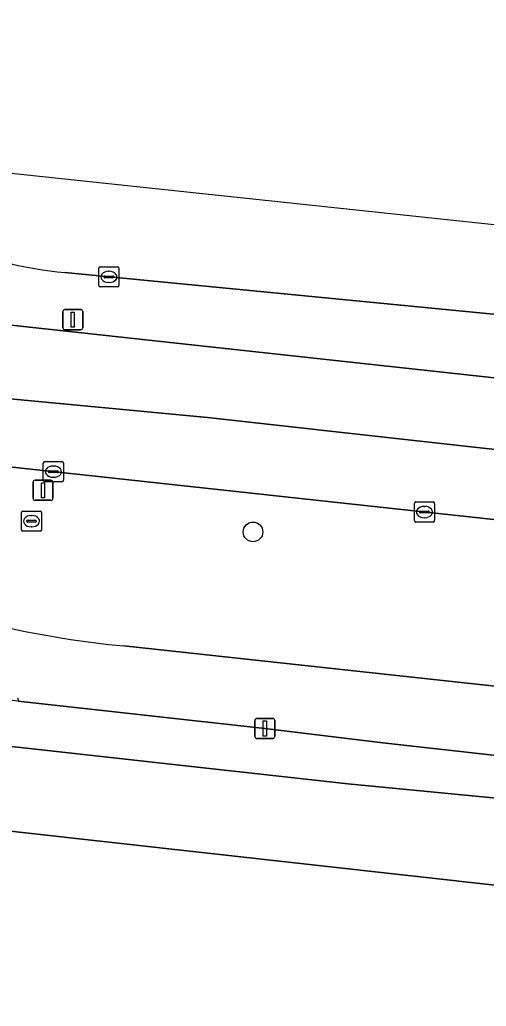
# Model space of a CAD drawing. Extents: x 161848 to 162726, y 385382 to 386521.
# Drawn here: x 162275.81 to 162299, y 386445.01 to 386494.07 of the extents above; entities that cross this region are included whole.
import ezdxf

# ---------------------------------------------------------------- set-up
doc = ezdxf.new("R2010")
doc.units = 0
for name, color, linetype in [('IMGEO_Berm_groen', 7, 'Continuous'), ('IMGEO_Boom', 7, 'Continuous'), ('IMGEO_Erf', 7, 'Continuous'), ('IMGEO_Fietspad_gesloten', 7, 'Continuous'), ('IMGEO_Groenvoorziening', 7, 'Continuous'), ('IMGEO_Hek', 7, 'Continuous'), ('IMGEO_Kolk', 7, 'Continuous'), ('IMGEO_Lichtmast', 7, 'Continuous'), ('IMGEO_OVBaan_gesloten', 7, 'Continuous'), ('IMGEO_Rijbaan_regionaal_gesloten', 7, 'Continuous'), ('IMGEO_Rioolput', 7, 'Continuous'), ('IMGEO_Verkeersbordpaal', 7, 'Continuous'), ('IMGEO_Voetpad_open', 7, 'Continuous')]:
    doc.layers.add(name, color=color, linetype=linetype)

msp = doc.modelspace()

# ---------------------------------------------------------------- linework, layer by layer
at = {"layer": 'IMGEO_Berm_groen'}
for points in [[(162301.915, 386479.185), (162278.05, 386481.497)], [(162253.099, 386480.814), (162271.426, 386479.312), (162305.947, 386475.544)], [(162308.213, 386468.25), (162267.354, 386472.7), (162247.136, 386474.244), (162246.799, 386469.592)], [(162280.987, 386462.928), (162308.885, 386459.896), (162312.351, 386459.516)]]:
    msp.add_lwpolyline(points, dxfattribs=at)
for centre, radius, start, end in [((162279.901, 386500.908), 19.499, 246.8505, 264.5537), ((162285.63, 386511.483), 48.776, 250.1798, 264.5383)]:
    msp.add_arc(centre, radius, start, end, dxfattribs=at)
at = {"layer": 'IMGEO_Boom'}
msp.add_circle((162287.409, 386468.601), 0.489, dxfattribs=at)
at = {"layer": 'IMGEO_Erf'}
msp.add_lwpolyline([(162300.03, 386450.965), (162250.514, 386456.492), (162198.755, 386458.546), (162196.535, 386456.809), (162189.361, 386443.065), (162187.674, 386443.939), (162180.999, 386431.06), (162178.47, 386404.378), (162178.22, 386401.743), (162177.72, 386396.465), (162174.416, 386391.373), (162174.661, 386391.322), (162174.594, 386390.939), (162233.055, 386385.334), (162230.865, 386362.693)], dxfattribs=at)
at = {"layer": 'IMGEO_Fietspad_gesloten'}
for points in [[(162386.302, 386451.14), (162386.302, 386451.14), (162366.558, 386453.371), (162330.244, 386457.556), (162325.563, 386458.069), (162317.727, 386458.927), (162312.351, 386459.516), (162308.885, 386459.896), (162280.987, 386462.928)], [(162275.722, 386460.348), (162275.728, 386460.189), (162287.997, 386458.824), (162293.86, 386458.114), (162310.615, 386456.239), (162316.717, 386455.613), (162329.182, 386454.264), (162338.65, 386453.222), (162343.506, 386452.724), (162360.399, 386450.842), (162364.191, 386450.398), (162379.176, 386448.743), (162385.017, 386448.116), (162386.302, 386451.14)]]:
    msp.add_lwpolyline(points, dxfattribs=at)
msp.add_arc((162285.63, 386511.483), 48.776, 250.1798, 264.5383, dxfattribs=at)
at = {"layer": 'IMGEO_Groenvoorziening'}
msp.add_lwpolyline([(162268.355, 386458.709), (162265.518, 386455.011), (162259.816, 386455.649), (162257.841, 386459.76), (162255.309, 386460.013), (162243.916, 386460.982), (162243.595, 386457.479), (162250.514, 386456.492), (162300.03, 386450.965), (162307.539, 386450.353), (162307.921, 386454.544), (162292.119, 386456.072)], close=True, dxfattribs=at)
at = {"layer": 'IMGEO_Hek'}
msp.add_lwpolyline([(162307.539, 386450.353), (162300.03, 386450.965), (162250.514, 386456.492)], dxfattribs=at)
at = {"layer": 'IMGEO_Kolk'}
for p, q in [((162279.744, 386480.858), (162279.744, 386481.71)), ((162279.819, 386481.784), (162280.671, 386481.784)), ((162280.232, 386481.564), (162280.257, 386481.564)), ((162280.745, 386481.71), (162280.745, 386480.858)), ((162280.003, 386481.278), (162280.003, 386481.29)), ((162280.441, 386481.241), (162280.043, 386481.241)), ((162280.046, 386481.327), (162280.444, 386481.327)), ((162280.255, 386481.004), (162280.23, 386481.004)), ((162280.487, 386481.29), (162280.487, 386481.278)), ((162280.671, 386480.784), (162279.819, 386480.784)), ((162276.985, 386471.171), (162276.985, 386472.023)), ((162277.06, 386472.097), (162277.912, 386472.097)), ((162277.287, 386471.64), (162277.685, 386471.64)), ((162277.473, 386471.877), (162277.498, 386471.877)), ((162277.986, 386472.023), (162277.986, 386471.171)), ((162277.244, 386471.591), (162277.244, 386471.603)), ((162277.682, 386471.554), (162277.284, 386471.554)), ((162277.496, 386471.317), (162277.471, 386471.317)), ((162277.728, 386471.603), (162277.728, 386471.591)), ((162277.912, 386471.097), (162277.06, 386471.097)), ((162295.431, 386469.162), (162295.431, 386470.014)), ((162295.506, 386470.088), (162296.358, 386470.088)), ((162295.919, 386469.868), (162295.944, 386469.868)), ((162296.432, 386470.014), (162296.432, 386469.162)), ((162295.69, 386469.582), (162295.69, 386469.594)), ((162296.128, 386469.545), (162295.73, 386469.545)), ((162295.733, 386469.631), (162296.131, 386469.631)), ((162295.942, 386469.308), (162295.917, 386469.308)), ((162296.174, 386469.594), (162296.174, 386469.582)), ((162296.358, 386469.088), (162295.506, 386469.088))]:
    msp.add_line(p, q, dxfattribs=at)
for points in [[(162279.744, 386480.858), (162279.744, 386481.71)], [(162279.819, 386481.784), (162280.671, 386481.784)], [(162280.745, 386481.71), (162280.745, 386480.858)], [(162280.671, 386480.784), (162279.819, 386480.784)], [(162276.985, 386471.171), (162276.985, 386472.023)], [(162277.06, 386472.097), (162277.912, 386472.097)], [(162277.986, 386472.023), (162277.986, 386471.171)], [(162277.912, 386471.097), (162277.06, 386471.097)], [(162295.431, 386469.162), (162295.431, 386470.014)], [(162295.506, 386470.088), (162296.358, 386470.088)], [(162296.432, 386470.014), (162296.432, 386469.162)], [(162296.358, 386469.088), (162295.506, 386469.088)]]:
    msp.add_lwpolyline(points, dxfattribs=at)
for centre, radius, start, end in [((162279.821, 386481.708), 0.0765, 91.552, 178.448), ((162279.821, 386481.708), 0.0765, 91.552, 178.448), ((162280.669, 386481.708), 0.0765, 1.552, 88.448), ((162280.669, 386481.708), 0.0765, 1.552, 88.448), ((162280.043, 386481.287), 0.0403, 85.8775, 175.7526), ((162280.04, 386481.277), 0.0366, 178.938, 274.7102), ((162280.444, 386481.284), 0.043, 264.8664, 352.4533), ((162280.448, 386481.289), 0.0386, 1.7309, 96.639), ((162279.821, 386480.86), 0.0765, 181.552, 268.448), ((162279.821, 386480.86), 0.0765, 181.552, 268.448), ((162280.669, 386480.86), 0.0765, 271.552, 358.448), ((162280.669, 386480.86), 0.0765, 271.552, 358.448), ((162277.062, 386472.021), 0.0765, 91.552, 178.448), ((162277.062, 386472.021), 0.0765, 91.552, 178.448), ((162277.284, 386471.6), 0.0403, 85.8775, 175.7526), ((162277.689, 386471.602), 0.0386, 1.7309, 96.639), ((162277.91, 386472.021), 0.0765, 1.552, 88.448), ((162277.91, 386472.021), 0.0765, 1.552, 88.448), ((162277.062, 386471.173), 0.0765, 181.552, 268.448), ((162277.062, 386471.173), 0.0765, 181.552, 268.448), ((162277.281, 386471.59), 0.0366, 178.938, 274.7102), ((162277.685, 386471.597), 0.043, 264.8664, 352.4533), ((162277.91, 386471.173), 0.0765, 271.552, 358.448), ((162277.91, 386471.173), 0.0765, 271.552, 358.448), ((162295.508, 386470.012), 0.0765, 91.552, 178.448), ((162295.508, 386470.012), 0.0765, 91.552, 178.448), ((162296.356, 386470.012), 0.0765, 1.552, 88.448), ((162296.356, 386470.012), 0.0765, 1.552, 88.448), ((162295.508, 386469.164), 0.0765, 181.552, 268.448), ((162295.508, 386469.164), 0.0765, 181.552, 268.448), ((162295.73, 386469.591), 0.0403, 85.8775, 175.7526), ((162295.727, 386469.581), 0.0366, 178.938, 274.7102), ((162296.131, 386469.588), 0.043, 264.8664, 352.4533), ((162296.135, 386469.593), 0.0386, 1.7309, 96.639), ((162296.356, 386469.164), 0.0765, 271.552, 358.448), ((162296.356, 386469.164), 0.0765, 271.552, 358.448)]:
    msp.add_arc(centre, radius, start, end, dxfattribs=at)
for centre, major_axis, ratio, start_param, end_param in [((162280.231, 386481.284), (-0.387, 0.002), 0.722429, 4.712389, 7.853982), ((162280.256, 386481.284), (-0.39, 0.002), 0.717154, 1.570796, 4.712389), ((162277.472, 386471.597), (-0.387, 0.002), 0.722429, 4.712389, 7.853982), ((162277.497, 386471.597), (-0.39, 0.002), 0.717154, 1.570796, 4.712389), ((162295.918, 386469.588), (-0.387, 0.002), 0.722429, 4.712389, 7.853982), ((162295.943, 386469.588), (-0.39, 0.002), 0.717154, 1.570796, 4.712389)]:
    msp.add_ellipse(centre, major_axis=major_axis, ratio=ratio, start_param=start_param, end_param=end_param, dxfattribs=at)
at = {"layer": 'IMGEO_Lichtmast'}
for p, q in [((162277.956, 386478.756), (162277.956, 386479.556)), ((162277.956, 386479.556), (162277.956, 386478.756)), ((162278.056, 386479.656), (162278.846, 386479.656)), ((162278.846, 386479.656), (162278.056, 386479.656)), ((162278.946, 386479.556), (162278.946, 386478.756)), ((162278.946, 386478.756), (162278.946, 386479.556)), ((162278.846, 386478.656), (162278.056, 386478.656)), ((162278.056, 386478.656), (162278.846, 386478.656)), ((162287.502, 386458.424), (162287.502, 386459.224)), ((162287.502, 386459.224), (162287.502, 386458.424)), ((162287.602, 386459.324), (162288.392, 386459.324)), ((162288.392, 386459.324), (162287.602, 386459.324)), ((162288.492, 386459.224), (162288.492, 386458.424)), ((162288.492, 386458.424), (162288.492, 386459.224)), ((162288.392, 386458.324), (162287.602, 386458.324)), ((162287.602, 386458.324), (162288.392, 386458.324))]:
    msp.add_line(p, q, dxfattribs=at)
for points in [[(162278.376, 386479.531), (162278.526, 386479.531), (162278.526, 386478.781), (162278.376, 386478.781), (162278.376, 386479.531)], [(162287.922, 386459.199), (162288.072, 386459.199), (162288.072, 386458.449), (162287.922, 386458.449), (162287.922, 386459.199)]]:
    msp.add_lwpolyline(points, dxfattribs=at)
for centre, start, end in [((162278.056, 386479.556), 90, 180), ((162278.056, 386479.556), 90, 180), ((162278.846, 386479.556), 0, 90), ((162278.846, 386479.556), 360, 90), ((162278.056, 386478.756), 180, 270), ((162278.056, 386478.756), 180, 270), ((162278.846, 386478.756), 270, 0), ((162278.846, 386478.756), 270, 0), ((162287.602, 386459.224), 90, 180), ((162287.602, 386459.224), 90, 180), ((162288.392, 386459.224), 0, 90), ((162288.392, 386459.224), 360, 90), ((162287.602, 386458.424), 180, 270), ((162287.602, 386458.424), 180, 270), ((162288.392, 386458.424), 270, 0), ((162288.392, 386458.424), 270, 0)]:
    msp.add_arc(centre, 0.1, start, end, dxfattribs=at)
at = {"layer": 'IMGEO_OVBaan_gesloten'}
for points in [[(162210.132, 386481.896), (162203.901, 386481.776), (162203.879, 386478.517), (162207.499, 386478.499), (162225.631, 386478.344), (162229.576, 386478.275), (162237.547, 386477.999), (162245.603, 386477.602), (162249.559, 386477.358), (162257.626, 386476.801), (162269.193, 386475.794), (162285.151, 386474.284), (162317.466, 386470.701), (162367.904, 386465.109), (162371.653, 386464.701), (162386.186, 386463.118), (162391.179, 386462.616), (162392.606, 386465.976)], [(162392.606, 386465.976), (162392.606, 386465.976), (162313.453, 386474.721), (162305.947, 386475.544), (162271.426, 386479.312), (162253.099, 386480.814)], [(162317.466, 386470.701), (162285.151, 386474.284), (162269.193, 386475.794), (162257.626, 386476.801), (162249.559, 386477.358), (162245.603, 386477.602), (162237.547, 386477.999), (162229.576, 386478.275), (162225.631, 386478.344), (162207.499, 386478.499), (162203.879, 386478.517), (162203.856, 386475.204), (162226.128, 386475.051), (162235.291, 386474.78), (162245.232, 386474.345), (162247.136, 386474.244), (162267.354, 386472.7), (162308.213, 386468.25)]]:
    msp.add_lwpolyline(points, dxfattribs=at)
at = {"layer": 'IMGEO_Rijbaan_regionaal_gesloten'}
for points in [[(162395.318, 386472.359), (162395.849, 386473.608), (162257.775, 386488.3), (162257.027, 386488.306), (162252.018, 386488.64), (162232.991, 386490.754), (162231.414, 386490.929), (162203.108, 386494.074), (162202.535, 386489.783), (162215.138, 386489.158), (162218.15, 386488.909), (162251.92, 386485.227)], [(162278.05, 386481.497), (162301.915, 386479.185)]]:
    msp.add_lwpolyline(points, dxfattribs=at)
msp.add_arc((162279.901, 386500.908), 19.499, 246.8505, 264.5537, dxfattribs=at)
at = {"layer": 'IMGEO_Rioolput'}
for p, q in [((162275.898, 386468.708), (162275.898, 386469.56)), ((162275.973, 386469.634), (162276.825, 386469.634)), ((162276.2, 386469.177), (162276.598, 386469.177)), ((162276.386, 386469.414), (162276.411, 386469.414)), ((162276.899, 386469.56), (162276.899, 386468.708)), ((162276.157, 386469.128), (162276.157, 386469.14)), ((162276.595, 386469.091), (162276.197, 386469.091)), ((162276.409, 386468.854), (162276.384, 386468.854)), ((162276.641, 386469.14), (162276.641, 386469.128)), ((162276.825, 386468.634), (162275.973, 386468.634))]:
    msp.add_line(p, q, dxfattribs=at)
for points in [[(162275.898, 386468.708), (162275.898, 386469.56)], [(162275.973, 386469.634), (162276.825, 386469.634)], [(162276.899, 386469.56), (162276.899, 386468.708)], [(162276.825, 386468.634), (162275.973, 386468.634)]]:
    msp.add_lwpolyline(points, dxfattribs=at)
for centre, radius, start, end in [((162275.975, 386469.558), 0.0765, 91.552, 178.448), ((162275.975, 386469.558), 0.0765, 91.552, 178.448), ((162276.197, 386469.137), 0.0403, 85.8775, 175.7526), ((162276.602, 386469.139), 0.0386, 1.7309, 96.639), ((162276.823, 386469.558), 0.0765, 1.552, 88.448), ((162276.823, 386469.558), 0.0765, 1.552, 88.448), ((162275.975, 386468.71), 0.0765, 181.552, 268.448), ((162275.975, 386468.71), 0.0765, 181.552, 268.448), ((162276.194, 386469.127), 0.0366, 178.938, 274.7102), ((162276.598, 386469.134), 0.043, 264.8664, 352.4533), ((162276.823, 386468.71), 0.0765, 271.552, 358.448), ((162276.823, 386468.71), 0.0765, 271.552, 358.448)]:
    msp.add_arc(centre, radius, start, end, dxfattribs=at)
for centre, major_axis, ratio, start_param, end_param in [((162276.385, 386469.134), (-0.387, 0.002), 0.722429, 4.712389, 7.853982), ((162276.41, 386469.134), (-0.39, 0.002), 0.717154, 1.570796, 4.712389)]:
    msp.add_ellipse(centre, major_axis=major_axis, ratio=ratio, start_param=start_param, end_param=end_param, dxfattribs=at)
at = {"layer": 'IMGEO_Verkeersbordpaal'}
for p, q in [((162276.573, 386471.171), (162277.363, 386471.171)), ((162277.363, 386471.171), (162276.573, 386471.171)), ((162276.473, 386470.271), (162276.473, 386471.071)), ((162276.473, 386471.071), (162276.473, 386470.271)), ((162277.463, 386471.071), (162277.463, 386470.271)), ((162277.463, 386470.271), (162277.463, 386471.071)), ((162277.363, 386470.171), (162276.573, 386470.171)), ((162276.573, 386470.171), (162277.363, 386470.171))]:
    msp.add_line(p, q, dxfattribs=at)
msp.add_lwpolyline([(162276.893, 386471.046), (162277.043, 386471.046), (162277.043, 386470.296), (162276.893, 386470.296), (162276.893, 386471.046)], dxfattribs=at)
for centre, start, end in [((162276.573, 386471.071), 90, 180), ((162276.573, 386471.071), 90, 180), ((162277.363, 386471.071), 0, 90), ((162277.363, 386471.071), 360, 90), ((162276.573, 386470.271), 180, 270), ((162276.573, 386470.271), 180, 270), ((162277.363, 386470.271), 270, 0), ((162277.363, 386470.271), 270, 0)]:
    msp.add_arc(centre, 0.1, start, end, dxfattribs=at)
at = {"layer": 'IMGEO_Voetpad_open'}
for points in [[(162384.093, 386445.942), (162385.017, 386448.116), (162379.176, 386448.743), (162364.191, 386450.398), (162360.399, 386450.842), (162343.506, 386452.724), (162338.65, 386453.222), (162329.182, 386454.264), (162316.717, 386455.613), (162310.615, 386456.239), (162293.86, 386458.114), (162287.997, 386458.824), (162275.728, 386460.189), (162263.773, 386461.519)], [(162243.916, 386460.982), (162255.309, 386460.013), (162257.841, 386459.76), (162268.355, 386458.709), (162292.119, 386456.072), (162307.921, 386454.544), (162314.009, 386453.874), (162314.383, 386453.833), (162320.503, 386453.159), (162342.123, 386450.781), (162353.109, 386449.572), (162361.943, 386448.6), (162364.332, 386448.337), (162374.601, 386447.092), (162384.093, 386445.942)]]:
    msp.add_lwpolyline(points, dxfattribs=at)

doc.saveas('drawing.dxf')
